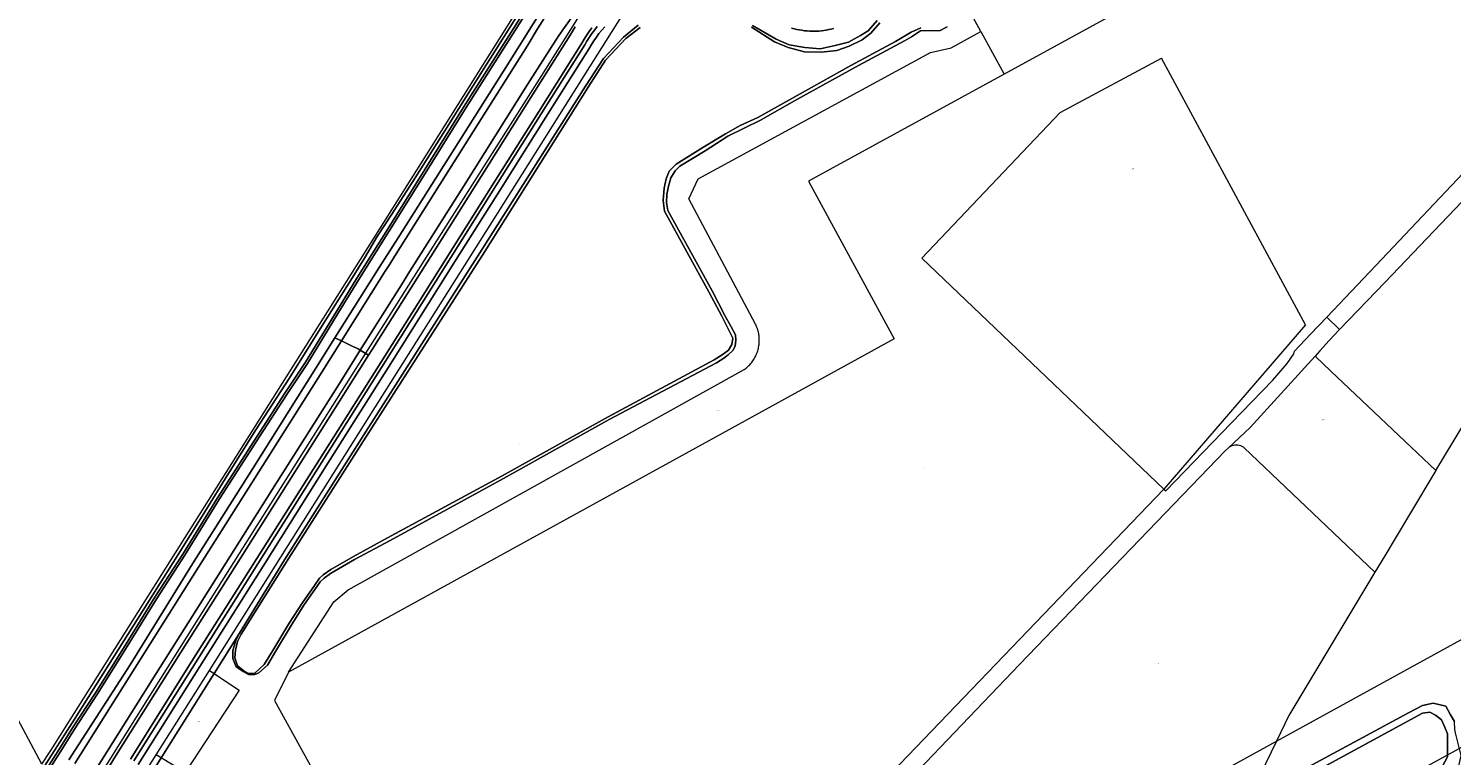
# Model space of a CAD drawing. Header units: metres. Extents: x 250001 to 257773, y 598992 to 609118.
# Tile 437 of 656: x 252462 to 253077, y 604830 to 605144. Entities that reach past the tile are written whole.
import ezdxf
from ezdxf.enums import TextEntityAlignment as Align
from ezdxf.lldxf.tags import DXFTag

# ---------------------------------------------------------------- set-up
doc = ezdxf.new("R2010")
doc.units = ezdxf.units.M
for name, color, linetype, lineweight in [('B-WE-GR-BOUWLAND-GV', 252, 'Continuous', 13), ('B-WE-GR-GRAS-GV', 252, 'Continuous', 13), ('B-WE-GR-GROENVOORZIENING-GV', 252, 'Continuous', 18), ('B-WE-KG-GRENS_PERCEEL-G', 150, 'KG-PERCEEL', 18), ('B-WE-KG-GRENS_PERCEEL-S', 150, 'Continuous', 25), ('B-WE-OG-WATER-GV', 252, 'Continuous', 18), ('B-WE-OG-WATER_SLOOT-GV', 252, 'Continuous', 18), ('B-WE-VH-ONVERHARD-GV', 252, 'Continuous', 18), ('B-WE-VH-VERHARDING_BETON-GV', 252, 'Continuous', 18), ('B-WE-VH-VERHARDING_GESLOTEN-GV', 252, 'Continuous', 18), ('X-XX-AL-REFERENTIE-G', 7, 'Continuous', 18)]:
    doc.layers.add(name, color=color, linetype=linetype, lineweight=lineweight)
doc.styles.add('NLCS-ISO', font='NLCS-ISO.ttf')
doc.styles.get("Standard").update_dxf_attribs({"font": 'NLCS-ISO.ttf'})
tags = doc.linetypes.add('KG-PERCEEL', pattern='A,5.5,-2,["P",Standard,S=1.8,R=0,X=-0.5,Y=-0.9],-2,5.5,-2,[5,NLCS.SHX,S=0.75,R=0,X=0,Y=0],-2', length=19).pattern_tags.tags
tags[6] = DXFTag(74, 10)

# ---------------------------------------------------------------- blocks, each defined once
blk = doc.blocks.new('SKG-PERCEELNUMMER-SO')
at = {"style": 'NLCS-ISO', "oblique": 10, "flags": 1}
blk.add_attdef('GEMEENTECODE', text='', height=1.8, dxfattribs=at).set_placement((0, 2.6), align=Align.MIDDLE_CENTER)
at = {"style": 'NLCS-ISO', "oblique": 10}
blk.add_attdef('SECTIE', text='', height=1.8, dxfattribs=at).set_placement((-0.5, 0), align=Align.MIDDLE_RIGHT)
blk.add_attdef('PERCEELNUMMER', text='', height=1.8, dxfattribs=at).set_placement((0.5, 0), align=Align.MIDDLE_LEFT)
blk = doc.blocks.new('BS2021-132-Xref-KAD-20210617')
at = {"layer": 'B-WE-KG-GRENS_PERCEEL-G', "flags": 128}
for points in [[(252316.431, 604524.835), (252316.985, 604525.546), (252319.106, 604529.322), (252329.366, 604548.154), (252359.151, 604599.397), (252376.417, 604629.246), (252397.819, 604665.419), (252421.587, 604705.045), (252443.727, 604741.232), (252471.948, 604787.33), (252508.863, 604846.142), (252549.097, 604910.197), (252581.117, 604960.929), (252606.23, 605000.756), (252614.706, 605014.115), (252634.849, 605046.031), (252656.878, 605080.766), (252683.928, 605123.487), (252706.622, 605159.408), (252731.523, 605198.946), (252760.136, 605244.175), (252782.532, 605279.934), (252808.722, 605321.19), (252837.975, 605367.456), (252854.793, 605395.027), (252864.74, 605411.021), (252874.725, 605426.692), (252901.202, 605468.727), (252910.984, 605483.992), (252917.263, 605494.221), (252924.225, 605505.019), (252933.791, 605520.185), (252947.901, 605542.504), (252974.768, 605585.195), (252989.309, 605607.998), (252999.154, 605623.623), (253014.622, 605648.221), (253019.792, 605656.076), (253027.526, 605668.579), (253035.479, 605680.972), (253044.247, 605694.918), (253052.854, 605708.678), (253061.806, 605722.845), (253070.704, 605736.823), (253086.74, 605762.405), (253095.374, 605776.25), (253105.014, 605791.529), (253116.702, 605809.882), (253130.084, 605831.275), (253137.809, 605843.17)], [(252467.88, 604825.857), (252471.703, 604831.807), (252631.692, 605085.314), (252671.383, 605148.242), (252738.286, 605254.186), (252791.56, 605338.813), (252844.84, 605423.414), (252898.034, 605507.915), (252930.712, 605559.161)], [(252540.299, 604866.386), (252611.837, 604979.798), (252665.116, 605064.245), (252704.782, 605127.19), (252771.606, 605233.178), (252824.822, 605317.843), (252878.052, 605402.475), (252931.194, 605487.008), (252954.048, 605522.579)], [(253421.675, 605435.101), (253401.314, 605414.013), (253344.402, 605353.753), (253301.552, 605309.563), (253296.196, 605304.876), (253225.892, 605230.556), (253144.206, 605144.184), (253095.33, 605093.298), (253087.296, 605086.602), (253044.488, 605041.395)], [(253048.469, 605034.2), (253425.181, 605428.733)], [(252873.818, 605142.495), (252862.251, 605163.651), (252867.679, 605172.19), (252854.015, 605187.77), (252855.07, 605189.099), (252856.078, 605190.465), (252857.037, 605191.864), (252857.947, 605193.297), (252858.807, 605194.76), (252859.614, 605196.253), (252860.369, 605197.772), (252861.071, 605199.318), (252861.717, 605200.887), (252862.309, 605202.477), (252862.845, 605204.087), (252863.324, 605205.715), (252863.746, 605207.359), (252864.11, 605209.017), (252864.416, 605210.686), (252864.663, 605212.365), (252864.852, 605214.051), (252864.981, 605215.743), (252865.052, 605217.439), (252865.063, 605219.136), (252865.014, 605220.832), (252864.907, 605222.526), (252864.74, 605224.215), (252864.514, 605225.896), (252864.23, 605227.569), (252863.887, 605229.232), (252863.486, 605230.881), (252863.028, 605232.515), (252862.513, 605234.132), (252861.942, 605235.73), (252861.316, 605237.307), (252860.634, 605238.861), (252859.899, 605240.39), (252859.111, 605241.893), (252858.271, 605243.368), (252857.379, 605244.812), (252856.438, 605246.224), (252855.448, 605247.602), (252854.41, 605248.945), (252853.326, 605250.25), (252852.197, 605251.517), (252851.024, 605252.744), (252849.81, 605253.929), (252848.554, 605255.071), (252847.26, 605256.168), (252845.927, 605257.219)], [(252939.17, 605154.28), (252883.897, 605124.06)], [(252467.88, 604825.857), (252293.341, 605152.68)], [(252574.51, 604865.55), (252594.054, 604896.052), (252600.231, 604901.236), (252771.427, 604996.349), (252771.862, 604996.667), (252772.286, 604997), (252772.698, 604997.347), (252773.098, 604997.709), (252773.485, 604998.084), (252773.858, 604998.472), (252774.218, 604998.873), (252774.564, 604999.287), (252774.895, 604999.712), (252775.211, 605000.148), (252775.512, 605000.595), (252775.797, 605001.052), (252776.067, 605001.519), (252776.319, 605001.995), (252776.555, 605002.48), (252776.774, 605002.972), (252776.976, 605003.472), (252777.161, 605003.978), (252777.327, 605004.491), (252777.476, 605005.009), (252777.607, 605005.531), (252777.72, 605006.058), (252777.814, 605006.589), (252777.889, 605007.123), (252777.946, 605007.658), (252777.985, 605008.196), (252778.005, 605008.735), (252778.006, 605009.273), (252777.988, 605009.812), (252777.951, 605010.35), (252777.896, 605010.886), (252777.823, 605011.42), (252777.731, 605011.951), (252777.62, 605012.478), (252777.491, 605013.001), (252777.345, 605013.52), (252777.18, 605014.033), (252776.997, 605014.54), (252776.797, 605015.04), (252776.58, 605015.534), (252776.346, 605016.019), (252747.563, 605070.197), (252751.561, 605078.759), (252851.959, 605133.434), (252860.968, 605135.36), (252873.818, 605142.495)], [(252873.818, 605142.495), (252883.897, 605124.06)], [(252952.902, 604944.681), (252848.22, 605044.43), (252907.99, 605107.39), (252951.91, 605130.98)], [(253014.03, 605015.7), (252951.91, 605130.98)], [(253001.573, 604835.808), (253268.129, 604982.274), (253534.525, 605128.953)], [(252883.897, 605124.06), (252799.25, 605077.78), (252836.33, 605009.66), (252574.51, 604865.55)], [(252971.073, 604772.855), (253620.162, 605127.131)], [(253044.488, 605041.395), (253023.276, 605018.993)], [(253028.822, 605013.624), (253048.469, 605034.2)], [(253023.276, 605018.993), (253016.282, 605011.607)], [(253023.276, 605018.993), (253028.822, 605013.624)], [(253014.03, 605015.7), (252952.902, 604944.681)], [(253028.822, 605013.624), (253024.358, 605008.934), (253020.243, 605004.408)], [(253016.282, 605011.607), (253009.318, 605004.253)], [(252952.902, 604944.681), (252953.692, 604943.949), (252981.93, 604973.218), (253000, 604991.75), (253006.156, 604998.937), (253008.984, 605003.187), (253009.318, 605004.253)], [(253018.19, 605002.15), (252990.214, 604971.376), (252980.756, 604962.569)], [(253020.243, 605004.408), (253018.19, 605002.15)], [(253018.19, 605002.15), (253025.05, 604995.674)], [(253025.05, 604995.674), (253070.478, 604952.786)], [(253070.478, 604952.786), (253082.465, 604972.765)], [(252980.756, 604962.569), (252979.498, 604961.396), (252890.448, 604868.998), (252818.806, 604794.008), (252699.104, 604669.232)], [(252980.756, 604962.569), (252981.242, 604962.967), (252981.775, 604963.302), (252982.345, 604963.567), (252982.943, 604963.758), (252983.561, 604963.873), (252984.189, 604963.909), (252984.816, 604963.866), (252985.433, 604963.745), (252986.03, 604963.548), (252986.597, 604963.277), (252987.126, 604962.937), (252987.608, 604962.534)], [(253044.11, 604908.84), (252987.608, 604962.534)], [(253070.478, 604952.786), (253059.092, 604933.809)], [(252676.24, 604656.64), (252952.902, 604944.681)], [(253059.092, 604933.809), (253048.322, 604915.86), (253044.11, 604908.84)], [(253044.11, 604908.84), (253006.948, 604846.903), (253001.573, 604835.808)], [(252540.299, 604866.386), (252553.142, 604857.824), (252529.894, 604822.226), (252517.299, 604829.923)], [(252517.299, 604829.923), (252540.299, 604866.386)], [(252574.51, 604865.55), (252568.49, 604853.34), (252601.662, 604793.091)], [(252699.104, 604669.232), (253001.573, 604835.808)], [(253001.573, 604835.808), (252971.073, 604772.855)], [(252436.053, 604692.896), (252472.537, 604756.881), (252492.959, 604789.447), (252505.178, 604810.707), (252517.299, 604829.923)]]:
    blk.add_lwpolyline(points, dxfattribs=at)
at = {"layer": 'B-WE-KG-GRENS_PERCEEL-S', "xscale": 0.2, "yscale": 0.2, "zscale": 0.2}
for p, values in [((252939.041, 605083.081), {'PERCEELNUMMER': '187', 'SECTIE': 'M'}), ((252759.84, 604978.735), {'PERCEELNUMMER': '283', 'SECTIE': 'M'}), ((253021.565, 604974.65), {'PERCEELNUMMER': '194', 'SECTIE': 'M'}), ((252674.515, 604963.797), {'PERCEELNUMMER': '288', 'SECTIE': 'M'}), ((252849.763, 604953.863), {'PERCEELNUMMER': '186', 'SECTIE': 'M'}), ((252950.788, 604869.284), {'PERCEELNUMMER': '195', 'SECTIE': 'M'}), ((252870.973, 604853.046), {'PERCEELNUMMER': '190', 'SECTIE': 'M'}), ((252535.23, 604844.234), {'PERCEELNUMMER': '289', 'SECTIE': 'M'})]:
    blk.add_blockref('SKG-PERCEELNUMMER-SO', p, dxfattribs=at).add_auto_attribs(values)
blk = doc.blocks.new('BS2021-132-Xref-BGT-GRIJS-20210617-aangepast')
at = {"layer": 'B-WE-GR-BOUWLAND-GV', "flags": 128}
blk.add_lwpolyline([(252453.135, 604800.264), (252482.305, 604845.773), (252496.682, 604868.642), (252515.798, 604898.982), (252527.824, 604918.084), (252538.29, 604934.917), (252548.328, 604951.028), (252560.448, 604970.3), (252574.719, 604992.472), (252588.212, 605014.012), (252602.138, 605036.101), (252607.36, 605044.508), (252612.878, 605053.806), (252619.189, 605063.442), (252629.208, 605079.188), (252642.102, 605099.584), (252654.185, 605118.814), (252667.705, 605140.334), (252680.319, 605160.3)], dxfattribs=at)
at = {"layer": 'B-WE-GR-GRAS-GV', "flags": 128}
for points in [[(252705.574, 605143.96), (252704.407, 605142.385), (252703.291, 605140.775), (252702.227, 605139.129), (252701.215, 605137.451), (252682.496, 605107.605), (252663.19, 605076.982), (252616.09, 605002.154), (252587.862, 604957.446), (252532.76, 604870.351), (252506.132, 604828.023)], [(252507.577, 604827.314), (252588.86, 604956.377), (252644.607, 605044.769), (252664.385, 605076.195), (252683.739, 605106.832), (252702.518, 605136.608), (252703.489, 605138.279), (252704.519, 605139.914), (252705.607, 605141.512), (252706.751, 605143.07), (252707.95, 605144.586)]]:
    blk.add_lwpolyline(points, dxfattribs=at)
at = {"layer": 'B-WE-GR-GROENVOORZIENING-GV', "flags": 128}
for points in [[(252693.043, 605166.322), (252667.443, 605125.277), (252639.957, 605081.81), (252621.886, 605053.303), (252613.706, 605040.399), (252594.509, 605010.06), (252597.379, 605008.754), (252616.312, 605038.861), (252618.245, 605041.926), (252620.284, 605045.161), (252642.35, 605080.156), (252670.013, 605124.054), (252677.691, 605136.165), (252682.193, 605143.603), (252686.835, 605151.149)], [(252697.678, 605149.603), (252691.358, 605140.663), (252685.373, 605131.524), (252677.768, 605119.493), (252650.069, 605075.499), (252627.987, 605040.468), (252626.227, 605037.675), (252624.037, 605034.201), (252605.537, 605004.794), (252609.092, 605002.535), (252610.967, 605005.505), (252638.473, 605049.148), (252657.739, 605079.799), (252677.584, 605111.188), (252696.195, 605140.882), (252698.399, 605144.444)], [(252810.07, 605143.759), (252809.041, 605143.477), (252808.003, 605143.233), (252806.955, 605143.029), (252805.901, 605142.864), (252804.841, 605142.739), (252803.778, 605142.653), (252802.712, 605142.608), (252801.645, 605142.602), (252801.068, 605142.6), (252799.906, 605142.626), (252798.746, 605142.692), (252797.588, 605142.798), (252796.435, 605142.944), (252795.287, 605143.129), (252794.147, 605143.353), (252793.015, 605143.617), (252791.892, 605143.919)], [(252775.083, 605145.065), (252785.249, 605139.141), (252790.881, 605136.727), (252797.61, 605135.484), (252804.339, 605134.972), (252810.848, 605136.362), (252816.48, 605137.898), (252821.746, 605140.677), (252825.037, 605142.725), (252828.987, 605147.186)], [(252711.159, 605144.514), (252709.905, 605143.056), (252708.705, 605141.552), (252707.563, 605140.005), (252706.48, 605138.416), (252705.457, 605136.787), (252704.495, 605135.121), (252685.776, 605105.408), (252666.497, 605074.851), (252646.684, 605043.447), (252619.403, 605000.145), (252590.831, 604954.791), (252563.508, 604911.468), (252536.187, 604868.069), (252509.538, 604825.764)], [(252515.071, 604821.752), (252553.252, 604882.422), (252572.707, 604914.091), (252605.985, 604966.532), (252658.206, 605048.375), (252702.931, 605118.881), (252710.647, 605130.73), (252719.351, 605139.946), (252725.568, 605145.212)], [(252482.184, 604826.223), (252508.063, 604867.322), (252535.596, 604910.922), (252561.686, 604952.225), (252588.867, 604995.216), (252597.379, 605008.754), (252594.509, 605010.06), (252586.26, 604997.023), (252559.013, 604953.65), (252533.048, 604912.462), (252506.019, 604868.799), (252479.563, 604827.752)]]:
    blk.add_lwpolyline(points, dxfattribs=at)
blk.add_lwpolyline([(252609.092, 605002.535), (252605.537, 605004.794), (252596.473, 604990.386), (252569.338, 604947.377), (252543.266, 604906.094), (252515.576, 604862.248), (252489.76, 604821.302), (252477.535, 604801.63), (252464.105, 604779.78), (252453.679, 604763.356), (252447.374, 604753.189), (252439.954, 604740.978), (252437.272, 604736.502), (252432.291, 604728.188), (252426.085, 604717.852), (252423.49, 604713.455), (252413.279, 604695.808), (252416.289, 604693.68), (252426.92, 604711.286), (252447.147, 604744.394), (252474.302, 604788.459), (252500.495, 604830.403), (252527.829, 604873.926), (252554.75, 604916.472)], close=True, dxfattribs=at)
at = {"layer": 'B-WE-OG-WATER-GV', "flags": 128}
for points in [[(252675.529, 605149.59), (252650.492, 605110.183), (252633.423, 605082.742), (252617.278, 605056.949), (252603.978, 605035.813), (252595.231, 605021.484), (252581.791, 604999.561), (252572.886, 604986.109), (252561.02, 604967.654), (252543.87, 604941.008), (252528.81, 604916.658), (252516.722, 604898.043), (252503.182, 604876.052), (252491.033, 604856.738), (252481.096, 604841.501), (252475.908, 604833.151), (252464.833, 604815.748)], [(252465.678, 604815.213), (252476.754, 604832.619), (252481.94, 604840.964), (252491.875, 604856.198), (252504.031, 604875.524), (252517.568, 604897.509), (252529.655, 604916.123), (252544.715, 604940.474), (252561.861, 604967.113), (252573.724, 604985.563), (252582.643, 604999.038), (252596.084, 605020.962), (252604.828, 605035.286), (252618.125, 605056.417), (252634.272, 605082.213), (252651.339, 605109.651), (252676.374, 605149.055)], [(252830.047, 605146.162), (252826.244, 605141.701), (252822.441, 605138.775), (252816.882, 605136.069), (252811.47, 605134.168), (252804.741, 605133.509), (252797.573, 605133.656), (252790.479, 605135.557), (252784.628, 605137.971), (252774.681, 605144.261)], [(252726.555, 605144.188), (252720.338, 605139.36), (252711.562, 605129.999), (252703.955, 605118.443), (252659.413, 605047.424), (252606.899, 604965.581), (252573.621, 604913.36), (252554.02, 604881.983), (252552.41, 604878.838), (252551.533, 604875.181), (252551.24, 604871.744), (252552.41, 604868.379), (252555.19, 604866.258), (252557.238, 604865.015), (252560.017, 604865.234), (252563.967, 604868.964), (252567.77, 604874.962), (252574.791, 604886.81), (252580.35, 604895.441), (252585.689, 604903.12), (252587.956, 604906.192), (252589.492, 604907.692), (252592.747, 604909.922), (252602.657, 604915.591), (252617.322, 604923.6), (252666.837, 604950.442), (252712.695, 604975.967), (252758.48, 605000.542), (252762.357, 605002.956), (252764.697, 605004.784), (252766.16, 605007.198), (252766.526, 605009.904), (252761.772, 605019.412), (252756.359, 605029.725), (252736.977, 605064.758), (252736.392, 605069.366), (252736.904, 605074.705), (252737.709, 605078.801), (252739.099, 605082.092), (252742.097, 605085.164), (252753.653, 605092.259), (252763.454, 605098.256), (252769.744, 605101.84), (252777.387, 605105.277), (252817.614, 605127.731), (252836.849, 605138.19), (252843.578, 605142.14), (252847.82, 605143.968)]]:
    blk.add_lwpolyline(points, dxfattribs=at)
at = {"layer": 'B-WE-OG-WATER_SLOOT-GV', "flags": 128}
for points in [[(252680.319, 605160.3), (252667.705, 605140.334), (252654.185, 605118.814), (252642.102, 605099.584), (252629.208, 605079.188), (252619.189, 605063.442), (252612.878, 605053.806), (252607.36, 605044.508), (252602.138, 605036.101), (252588.212, 605014.012), (252574.719, 604992.472), (252560.448, 604970.3), (252548.328, 604951.028), (252538.29, 604934.917), (252527.824, 604918.084), (252515.798, 604898.982), (252496.682, 604868.642), (252482.305, 604845.773), (252453.135, 604800.264)], [(252479.563, 604827.752), (252506.019, 604868.799), (252533.048, 604912.462), (252559.013, 604953.65), (252586.26, 604997.023), (252594.509, 605010.06), (252613.706, 605040.399), (252621.886, 605053.303), (252639.957, 605081.81), (252667.443, 605125.277), (252693.043, 605166.322)], [(252464.833, 604815.748), (252475.908, 604833.151), (252481.096, 604841.501), (252491.033, 604856.738), (252503.182, 604876.052), (252516.722, 604898.043), (252528.81, 604916.658), (252543.87, 604941.008), (252561.02, 604967.654), (252572.886, 604986.109), (252581.791, 604999.561), (252595.231, 605021.484), (252603.978, 605035.813), (252617.278, 605056.949), (252633.423, 605082.742), (252650.492, 605110.183), (252675.529, 605149.59)], [(252676.374, 605149.055), (252651.339, 605109.651), (252634.272, 605082.213), (252618.125, 605056.417), (252604.828, 605035.286), (252596.084, 605020.962), (252582.643, 604999.038), (252573.724, 604985.563), (252561.861, 604967.113), (252544.715, 604940.474), (252529.655, 604916.123), (252517.568, 604897.509), (252504.031, 604875.524), (252491.875, 604856.198), (252481.94, 604840.964), (252476.754, 604832.619), (252465.678, 604815.213)], [(252828.987, 605147.186), (252825.037, 605142.725), (252821.746, 605140.677), (252816.48, 605137.898), (252810.848, 605136.362), (252804.339, 605134.972), (252797.61, 605135.484), (252790.881, 605136.727), (252785.249, 605139.141), (252775.083, 605145.065)], [(252725.568, 605145.212), (252719.351, 605139.946), (252710.647, 605130.73), (252702.931, 605118.881), (252658.206, 605048.375), (252605.985, 604966.532), (252572.707, 604914.091), (252553.252, 604882.422), (252551.716, 604879.277), (252550.472, 604875.035), (252550.472, 604871.579), (252551.862, 604867.904), (252554.934, 604865.838), (252557.201, 604864.558), (252558.7, 604864.54), (252560.017, 604864.54), (252561.736, 604865.381), (252565.429, 604868.617), (252568.94, 604874.614), (252576.108, 604886.463), (252581.447, 604895.02), (252586.932, 604902.773), (252588.176, 604904.675), (252589.858, 604906.284), (252592.71, 604908.185), (252603.023, 604914.329), (252618.382, 604922.521), (252667.385, 604949.363), (252713.098, 604974.742), (252759.468, 604999.317), (252762.613, 605001.292), (252764.588, 605002.681), (252766.562, 605004.583), (252767.513, 605006.485), (252767.879, 605009.044), (252767.659, 605011.312), (252765.904, 605014.896), (252763.052, 605019.796), (252757.566, 605030.401), (252738.404, 605065.069), (252737.892, 605068.58), (252737.965, 605072.017), (252738.769, 605075.601), (252739.72, 605079.258), (252741.622, 605082.184), (252743.67, 605084.232), (252754.641, 605090.814), (252764.368, 605097.177), (252778.484, 605104.199), (252794.172, 605113.103), (252820.868, 605127.804), (252840.689, 605138.41), (252843.834, 605140.165), (252847.71, 605142.725), (252852.538, 605142.871), (252855.829, 605142.798), (252859.266, 605144.407)], [(252774.681, 605144.261), (252784.628, 605137.971), (252790.479, 605135.557), (252797.573, 605133.656), (252804.741, 605133.509), (252811.47, 605134.168), (252816.882, 605136.069), (252822.441, 605138.775), (252826.244, 605141.701), (252830.047, 605146.162)], [(252847.82, 605143.968), (252843.578, 605142.14), (252836.849, 605138.19), (252817.614, 605127.731), (252777.387, 605105.277), (252769.744, 605101.84), (252763.454, 605098.256), (252753.653, 605092.259), (252742.097, 605085.164), (252739.099, 605082.092), (252737.709, 605078.801), (252736.904, 605074.705), (252736.392, 605069.366), (252736.977, 605064.758), (252756.359, 605029.725), (252761.772, 605019.412), (252766.526, 605009.904), (252766.16, 605007.198), (252764.697, 605004.784), (252762.357, 605002.956), (252758.48, 605000.542), (252712.695, 604975.967), (252666.837, 604950.442), (252617.322, 604923.6), (252602.657, 604915.591), (252592.747, 604909.922), (252589.492, 604907.692), (252587.956, 604906.192), (252585.689, 604903.12), (252580.35, 604895.441), (252574.791, 604886.81), (252567.77, 604874.962), (252563.967, 604868.964), (252560.017, 604865.234), (252557.238, 604865.015), (252555.19, 604866.258), (252552.41, 604868.379), (252551.24, 604871.744), (252551.533, 604875.181), (252552.41, 604878.838), (252554.02, 604881.983), (252573.621, 604913.36), (252606.899, 604965.581), (252659.413, 605047.424), (252703.955, 605118.443), (252711.562, 605129.999), (252720.338, 605139.36), (252726.555, 605144.188)]]:
    blk.add_lwpolyline(points, dxfattribs=at)
for points in [[(253074.759, 604850.871), (253069.335, 604852.194), (253064.705, 604851.268), (253058.62, 604848.093), (253006.364, 604819.783), (252838.089, 604727.443), (252835.178, 604725.458), (252834.385, 604721.49), (252835.708, 604716.33), (252837.692, 604712.758), (252841.793, 604709.716), (252843.211, 604708.896), (252852.16, 604703.719), (252858.113, 604703.719), (252864.728, 604707.026), (253074.197, 604817.72), (253079.754, 604822.482), (253081.341, 604829.626), (253078.94, 604839.414), (253078.596, 604840.817), (253078.463, 604844.257), (253076.744, 604847.167)], [(252850.043, 604708.349), (252840.206, 604715.536), (252838.221, 604717.918), (252837.957, 604720.828), (252838.089, 604724.665), (252849.334, 604730.75), (253064.705, 604847.828), (253067.88, 604848.358), (253070.261, 604847.035), (253072.907, 604845.05), (253074.098, 604842.14), (253075.469, 604838.921), (253075.469, 604828.999), (253071.897, 604822.252), (252862.346, 604707.952), (252855.996, 604707.555)], [(252862.346, 604707.952), (253071.897, 604822.252), (253075.469, 604828.999), (253075.469, 604838.921), (253074.098, 604842.14), (253072.907, 604845.05), (253070.261, 604847.035), (253067.88, 604848.358), (253064.705, 604847.828), (252849.334, 604730.75), (252838.089, 604724.665), (252837.957, 604720.828), (252838.221, 604717.918), (252840.206, 604715.536), (252850.043, 604708.349), (252855.996, 604707.555)]]:
    blk.add_lwpolyline(points, close=True, dxfattribs=at)
at = {"layer": 'B-WE-VH-ONVERHARD-GV', "flags": 128}
for points in [[(252859.266, 605144.407), (252855.829, 605142.798), (252852.538, 605142.871), (252847.71, 605142.725), (252843.834, 605140.165), (252840.689, 605138.41), (252820.868, 605127.804), (252794.172, 605113.103), (252778.484, 605104.199), (252764.368, 605097.177), (252754.641, 605090.814), (252743.67, 605084.232), (252741.622, 605082.184), (252739.72, 605079.258), (252738.769, 605075.601), (252737.965, 605072.017), (252737.892, 605068.58), (252738.404, 605065.069), (252757.566, 605030.401), (252763.052, 605019.796), (252765.904, 605014.896), (252767.659, 605011.312), (252767.879, 605009.044), (252767.513, 605006.485), (252766.562, 605004.583), (252764.588, 605002.681), (252762.613, 605001.292), (252759.468, 604999.317), (252713.098, 604974.742), (252667.385, 604949.363), (252618.382, 604922.521), (252603.023, 604914.329), (252592.71, 604908.185), (252589.858, 604906.284), (252588.176, 604904.675), (252586.932, 604902.773), (252581.447, 604895.02), (252576.108, 604886.463), (252568.94, 604874.614), (252565.429, 604868.617), (252561.736, 604865.381), (252560.017, 604864.54), (252558.7, 604864.54), (252557.201, 604864.558), (252554.934, 604865.838), (252551.862, 604867.904), (252550.472, 604871.579), (252550.472, 604875.035), (252551.716, 604879.277), (252553.252, 604882.422), (252515.071, 604821.752)], [(253006.364, 604819.783), (253058.62, 604848.093), (253064.705, 604851.268), (253069.335, 604852.194), (253074.759, 604850.871), (253076.744, 604847.167), (253078.463, 604844.257)]]:
    blk.add_lwpolyline(points, dxfattribs=at)
at = {"layer": 'B-WE-VH-VERHARDING_BETON-GV', "flags": 128}
for points in [[(252509.538, 604825.764), (252536.187, 604868.069), (252563.508, 604911.468), (252590.831, 604954.791), (252619.403, 605000.145), (252646.684, 605043.447), (252666.497, 605074.851), (252685.776, 605105.408), (252704.495, 605135.121), (252705.457, 605136.787), (252706.48, 605138.416), (252707.563, 605140.005), (252708.705, 605141.552), (252709.905, 605143.056), (252711.159, 605144.514)], [(252791.892, 605143.919), (252793.015, 605143.617), (252794.147, 605143.353), (252795.287, 605143.129), (252796.435, 605142.944), (252797.588, 605142.798), (252798.746, 605142.692), (252799.906, 605142.626), (252801.068, 605142.6), (252801.645, 605142.602), (252802.712, 605142.608), (252803.778, 605142.653), (252804.841, 605142.739), (252805.901, 605142.864), (252806.955, 605143.029), (252808.003, 605143.233), (252809.041, 605143.477), (252810.07, 605143.759)], [(252707.95, 605144.586), (252706.751, 605143.07), (252705.607, 605141.512), (252704.519, 605139.914), (252703.489, 605138.279), (252702.518, 605136.608), (252683.739, 605106.832), (252664.385, 605076.195), (252644.607, 605044.769), (252588.86, 604956.377), (252507.577, 604827.314)]]:
    blk.add_lwpolyline(points, dxfattribs=at)
at = {"layer": 'B-WE-VH-VERHARDING_GESLOTEN-GV', "flags": 128}
for points in [[(252686.835, 605151.149), (252682.193, 605143.603), (252677.691, 605136.165), (252670.013, 605124.054), (252642.35, 605080.156), (252620.284, 605045.161), (252618.245, 605041.926), (252616.312, 605038.861), (252597.379, 605008.754), (252598.246, 605008.333), (252601.179, 605006.909), (252601.659, 605006.676), (252604.584, 605005.256), (252605.537, 605004.794), (252624.037, 605034.201), (252626.227, 605037.675), (252627.987, 605040.468), (252650.069, 605075.499), (252677.768, 605119.493), (252685.373, 605131.524), (252691.358, 605140.663), (252697.678, 605149.603)], [(252698.399, 605144.444), (252696.195, 605140.882), (252677.584, 605111.188), (252657.739, 605079.799), (252638.473, 605049.148), (252610.967, 605005.505), (252609.092, 605002.535), (252554.75, 604916.472), (252527.829, 604873.926), (252500.495, 604830.403), (252474.302, 604788.459)], [(252506.132, 604828.023), (252532.76, 604870.351), (252587.862, 604957.446), (252616.09, 605002.154), (252663.19, 605076.982), (252682.496, 605107.605), (252701.215, 605137.451), (252702.227, 605139.129), (252703.291, 605140.775), (252704.407, 605142.385), (252705.574, 605143.96)], [(252489.76, 604821.302), (252515.576, 604862.248), (252543.266, 604906.094), (252569.338, 604947.377), (252596.473, 604990.386), (252605.537, 605004.794), (252604.584, 605005.256), (252601.659, 605006.676), (252601.179, 605006.909), (252598.246, 605008.333), (252597.379, 605008.754), (252588.867, 604995.216), (252561.686, 604952.225), (252535.596, 604910.922), (252508.063, 604867.322), (252482.184, 604826.223)]]:
    blk.add_lwpolyline(points, dxfattribs=at)

msp = doc.modelspace()

# ---------------------------------------------------------------- block references
at = {"layer": 'X-XX-AL-REFERENTIE-G'}
for name in ['BS2021-132-Xref-BGT-GRIJS-20210617-aangepast', 'BS2021-132-Xref-KAD-20210617']:
    msp.add_blockref(name, (0, 0), dxfattribs=at)

doc.saveas('drawing.dxf')
